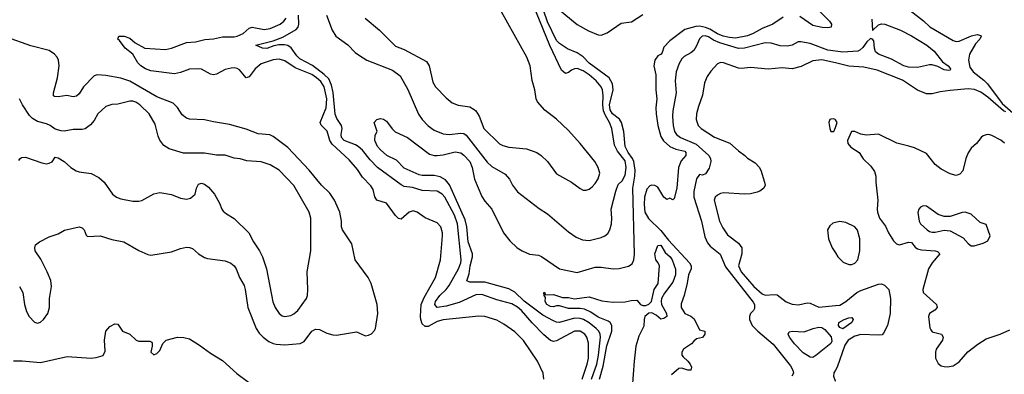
# Model space of a CAD drawing. Header units: inches. Extents: x 1552611 to 1694776, y 811966 to 917215.
# Tile 298 of 549: x 1614531 to 1621133, y 892442 to 894821. Entities that reach past the tile are written whole.
import ezdxf

# ---------------------------------------------------------------- set-up
doc = ezdxf.new("R2010")
doc.units = ezdxf.units.IN
doc.header["$MEASUREMENT"] = 0
doc.layers.add('B6819', color=7, linetype='Continuous')
doc.layers.add('B6829', color=7, linetype='Continuous')

msp = doc.modelspace()

# ---------------------------------------------------------------- linework, layer by layer
at = {"layer": 'B6819', "color": 5}
for points, elevation in [([(1616588.5, 894850), (1616625.5, 894750), (1616650, 894710.3), (1616732.2, 894652.2), (1616781.4, 894601.4), (1616810, 894579.2), (1616858.4, 894550), (1617030, 894482.2), (1617083, 894443), (1617132.9, 894352.9), (1617205.8, 894185.8), (1617230.2, 894150.2), (1617270, 894107.9), (1617310, 894078.6), (1617370, 894055), (1617410, 894049.4), (1617490, 894059.8), (1617510, 894056), (1617525.7, 894045.7), (1617664.5, 893864.5), (1617696.2, 893836.2), (1617785.2, 893785.2), (1617814.9, 893750), (1617835.3, 893710), (1617870, 893666.4), (1618013.3, 893553.3), (1618070, 893518.4), (1618210, 893397.6), (1618262.6, 893362.6), (1618304.5, 893344.5), (1618350, 893339), (1618430, 893359.6), (1618454.5, 893370), (1618474.5, 893385.5), (1618488.8, 893411.2), (1618498.5, 893450), (1618501.5, 893490), (1618497.2, 893550), (1618527.1, 893670), (1618544.2, 893715.8), (1618570, 893739.6), (1618590, 893778.4), (1618596.7, 893830), (1618590, 893873.2), (1618538.9, 893938.9), (1618518.8, 893978.8), (1618501.6, 894090), (1618486.7, 894130), (1618458, 894178), (1618446.4, 894210), (1618440.1, 894250), (1618443.4, 894310), (1618438.7, 894350), (1618430, 894370.6), (1618395.8, 894410), (1618350, 894450.4), (1618310, 894477), (1618270, 894492.1), (1618250, 894491.8), (1618230, 894482.4), (1618210, 894465.8), (1618190, 894459.9), (1618162.8, 894482.8), (1618086.7, 894646.7), (1617906.8, 895086.8)], 860), ([(1616848.5, 894830), (1616943.7, 894750), (1617050, 894643.5), (1617110, 894619.8), (1617259.5, 894539.5), (1617277.4, 894510), (1617300.9, 894400.9), (1617319.5, 894370), (1617390, 894296), (1617430, 894263.1), (1617470, 894246.7), (1617550, 894236.5), (1617579, 894219), (1617590, 894208.9), (1617612.3, 894172.3), (1617643.5, 894090), (1617748.8, 893988.8), (1617770, 893976.5), (1617810, 893965.2), (1617930, 893953.8), (1617998, 893930), (1618028.4, 893908.4), (1618069.3, 893869.3), (1618130, 893786.4), (1618230, 893731.7), (1618290, 893687), (1618310, 893678), (1618330, 893676), (1618350, 893683.6), (1618370, 893698.3), (1618390, 893721.7), (1618410, 893752.7), (1618419.8, 893790), (1618410.8, 893830), (1618386.8, 893870), (1618288.8, 893990), (1618210, 894076.2), (1618130, 894154), (1618053.1, 894213.1), (1618003.5, 894270), (1617994.2, 894290), (1617985.3, 894350), (1617967.5, 894412.5), (1617954.3, 894510), (1617931.7, 894570), (1617719.9, 894950)], 880), ([(1618365.2, 892410), (1618399.7, 892510), (1618412.5, 892570), (1618424.5, 892690), (1618422, 892710), (1618413.2, 892730), (1618396.2, 892750), (1618350, 892787.7), (1618311.2, 892810), (1618290, 892816.2), (1618250, 892817.2), (1618150, 892789.9), (1618130, 892791.1), (1618110, 892800.2), (1618038.3, 892838.3), (1617913.4, 892933.4), (1617850, 892992.8), (1617810, 893014.3), (1617650, 893060.9), (1617550, 893060.5), (1617530, 893068.2), (1617545.4, 893114.6), (1617550.7, 893170), (1617566.8, 893230), (1617567, 893250), (1617538, 893330), (1617528.9, 893430), (1617518.2, 893478.2), (1617412.6, 893712.6), (1617385.2, 893745.2), (1617350, 893766.1), (1617310, 893774.2), (1617230, 893775.9), (1617210, 893780.2), (1617110, 893825.6), (1617057.6, 893877.6), (1616993.8, 893910), (1616950, 893948.3), (1616930.8, 893970), (1616912.6, 894010), (1616914.8, 894045.2), (1616928.7, 894070), (1616908.4, 894131.6), (1616926, 894150), (1616950, 894157.3), (1616970, 894153), (1616990, 894139.3), (1617027.8, 894087.8), (1617049, 894069), (1617130.3, 894030), (1617278.4, 893918.4), (1617309.5, 893909.5), (1617330, 893909.5), (1617370, 893914.7), (1617450, 893934.7), (1617490, 893927.1), (1617510, 893912.2), (1617550, 893869.2), (1617566, 893830), (1617580.1, 893750), (1617630, 893633.4), (1617650, 893603.6), (1617697.2, 893550), (1617774.9, 893390), (1617816.8, 893336.8), (1617867.2, 893290), (1617901.1, 893270), (1617950, 893248.6), (1618010, 893240.2), (1618030, 893231.5), (1618150, 893150.3), (1618270, 893123.6), (1618390, 893159.7), (1618430, 893159.7), (1618510, 893149.4), (1618550, 893151), (1618612.5, 893167.5), (1618637.3, 893182.7), (1618649.9, 893210.1), (1618653.1, 893246.9), (1618641.8, 893690), (1618656, 893770), (1618657.6, 893810), (1618647.9, 893870), (1618640.4, 893890), (1618610, 893930.3), (1618590.5, 893970), (1618582.9, 894070), (1618567.2, 894130), (1618552.6, 894152.6), (1618505.8, 894190), (1618490, 894215.7), (1618486.6, 894250), (1618510.6, 894350), (1618506.4, 894390), (1618483.6, 894430), (1618350, 894529.2), (1618310, 894570.8), (1618270, 894597.3), (1618204.4, 894624.4), (1618150, 894660.4), (1618130, 894679.9), (1618070, 894805.9), (1618018.8, 894958.8)], 840), ([(1618090, 894935.5), (1618270, 894787.5), (1618345.7, 894745.7), (1618410, 894719), (1618430, 894716.1), (1618470, 894732.4), (1618563.7, 894796.3), (1618633.9, 894806.1), (1618710, 894854.7)], 840), ([(1619876, 894896), (1619960.7, 894810), (1619974, 894790), (1619971, 894770), (1619950, 894765.6), (1619912.1, 894767.9), (1619850, 894782), (1619761.2, 894841.2)], 840), ([(1618046, 892410), (1618040.5, 892450), (1618003.9, 892530), (1617910, 892668.3), (1617850, 892726.3), (1617778.1, 892778.1), (1617730, 892805.5), (1617650, 892829), (1617610, 892830.7), (1617370, 892808.2), (1617330, 892795.5), (1617270, 892761.3), (1617250, 892763.1), (1617230, 892780.3), (1617219.9, 892810), (1617218.7, 892830), (1617223.4, 892910), (1617242.6, 892957.4), (1617320.2, 893090), (1617353.1, 893210), (1617366.6, 893370), (1617366.2, 893390), (1617354.5, 893430), (1617330, 893457.4), (1617250, 893491.2), (1617195.6, 893530), (1617170, 893537.6), (1617142.4, 893530), (1617090, 893483.5), (1617070, 893486.6), (1617050, 893506.6), (1616990, 893588.7), (1616926.2, 893610), (1616912.9, 893632.9), (1616900.3, 893680.3), (1616885.5, 893705.5), (1616830, 893763.5), (1616796.5, 893816.5), (1616741, 893881), (1616625.6, 893985.6), (1616611.1, 894010), (1616592.5, 894072.5), (1616553, 894113), (1616546.5, 894130), (1616586.3, 894230), (1616589.9, 894290), (1616572.4, 894370), (1616550, 894404.9), (1616522, 894430), (1616490, 894452.3), (1616377.7, 894497.7), (1616310, 894543.9), (1616270, 894556.1), (1616230, 894551.5), (1616150, 894523.4), (1616110.1, 894490), (1616070, 894438), (1616050, 894429.7), (1616004.1, 894484.1), (1615990, 894492.5), (1615970, 894496.6), (1615950, 894496.2), (1615910, 894485.9), (1615850, 894455.7), (1615830, 894450.6), (1615810, 894455.9), (1615750, 894487.6), (1615731.6, 894491.6), (1615670, 894488.5), (1615610, 894465.2), (1615570, 894458.2), (1615410, 894476.3), (1615374, 894490), (1615343.8, 894510), (1615324.4, 894530), (1615290, 894588.7), (1615237.6, 894630), (1615201.4, 894681.4), (1615189.6, 894690.4), (1615195.3, 894710), (1615230.8, 894710), (1615270, 894696.8), (1615305.2, 894665.2), (1615370, 894630.2), (1615510, 894620.2), (1615550, 894629.3), (1615650, 894667.1), (1615710, 894672.3), (1615772.2, 894687.8), (1615830, 894691.3), (1615890, 894705.4), (1615970, 894704.6), (1615990, 894709), (1616030, 894728.2), (1616070, 894764.1), (1616090, 894769.6), (1616170, 894754.9), (1616210, 894762.2), (1616278.4, 894790), (1616303.2, 894810), (1616317.3, 894830)], 880), ([(1618301.5, 892410), (1618336.4, 892510), (1618345.2, 892550), (1618345.3, 892650), (1618333.2, 892690), (1618319.9, 892710), (1618290, 892731), (1618250.7, 892730), (1618130, 892665.2), (1618110, 892662.9), (1618090, 892669.1), (1618045.5, 892705.5), (1617967, 892787), (1617895.8, 892870), (1617870, 892891.9), (1617830, 892915), (1617730, 892942.1), (1617630, 892976.2), (1617590, 892974.7), (1617477, 892923), (1617390, 892898.9), (1617330, 892890.8), (1617315.2, 892910), (1617319.4, 892930), (1617347.4, 892970), (1617390.2, 893009.8), (1617410, 893036.6), (1617473.2, 893150), (1617488.4, 893190), (1617490.9, 893210), (1617466.6, 893450), (1617445.9, 893510), (1617380.8, 893630), (1617364.4, 893650), (1617330, 893669.9), (1617230, 893673.9), (1617164.3, 893695.7), (1617110, 893702.2), (1617090, 893713.5), (1616930, 893829.8), (1616881.1, 893881.1), (1616830, 893944.3), (1616801.7, 893970), (1616782, 893982), (1616706.1, 894010), (1616689.4, 894030), (1616686.9, 894050), (1616693.1, 894090), (1616688.3, 894110), (1616657.8, 894157.8), (1616646.9, 894186.9), (1616632.3, 894332.3), (1616622.3, 894382.3), (1616603.3, 894423.3), (1616573.4, 894453.4), (1616493.5, 894513.5), (1616410, 894558.6), (1616390, 894578.1), (1616350.6, 894630.6), (1616330, 894646.3), (1616307.5, 894652.5), (1616268.6, 894651.4), (1616235.2, 894644.8), (1616187.7, 894627.7), (1616159.3, 894630), (1616114, 894650), (1616230, 894679.5), (1616296.3, 894703.7), (1616385.8, 894754.2), (1616398.1, 894770), (1616403.4, 894790), (1616400.4, 894850)], 860), ([(1619650, 894837.8), (1619580.3, 894790), (1619510, 894761.7), (1619450, 894727.9), (1619410, 894713), (1619330, 894697), (1619290, 894700.1), (1619247.2, 894710), (1619210, 894726.4), (1619157.9, 894757.9), (1619130, 894767.6), (1619090, 894776.4), (1619064.7, 894775.3), (1618990, 894755.1), (1618890, 894678.8), (1618850, 894636.4), (1618839, 894601), (1618831, 894590), (1618810, 894578), (1618789.6, 894550), (1618783.3, 894510), (1618796.3, 894450), (1618797.2, 894350), (1618803, 894290), (1618797.3, 894230), (1618798.5, 894190), (1618810.6, 894110), (1618830, 894037.4), (1618846.9, 894006.9), (1618890.1, 893970.1), (1618930, 893951), (1618990, 893938.5), (1618998.3, 893930), (1618996.6, 893910), (1618967.2, 893872.8), (1618947.5, 893830), (1618936.9, 893690), (1618919.3, 893620.7), (1618910, 893613), (1618890, 893622.3), (1618870, 893613.6), (1618850.8, 893630.8), (1618810, 893696.2), (1618790, 893709), (1618770, 893711.1), (1618755.1, 893704.9), (1618736.7, 893683.3), (1618720.4, 893630), (1618718.3, 893581.7), (1618722.6, 893530), (1618747.1, 893487.1), (1618830, 893406.6), (1618882.1, 893342.1), (1619022.8, 893190), (1619032.1, 893170), (1619032.2, 893150), (1619015.3, 893110), (1619007.1, 893052.9), (1618987.4, 892970), (1618965.2, 892914.8), (1618966.5, 892890), (1618989.8, 892849.8), (1619030.8, 892830.8), (1619053.2, 892813.2), (1619090, 892740.7), (1619124.7, 892730), (1619124.7, 892710), (1619110, 892688.7), (1619070, 892679), (1619050, 892664), (1619034.6, 892645.4), (1618982.8, 892610), (1618970.8, 892590), (1618970.8, 892570), (1618978.5, 892558.5), (1619010.5, 892530.5), (1619026, 892510), (1619036, 892490), (1619032, 892470), (1619011, 892469), (1618970, 892482), (1618950, 892480.7), (1618901.4, 892438.6)], 840), ([(1614530, 893030.5), (1614552, 892990), (1614562.6, 892910), (1614576.3, 892863.7), (1614594, 892830), (1614630, 892790.4), (1614650, 892785.7), (1614670, 892792), (1614691.2, 892808.8), (1614719.2, 892850), (1614731.7, 892890), (1614730.7, 892950), (1614744.1, 893030), (1614739.4, 893070), (1614716.3, 893130), (1614673.8, 893213.8), (1614635.6, 893270), (1614631.8, 893290), (1614638, 893310), (1614664, 893330), (1614730, 893363), (1614790, 893383.8), (1614831.1, 893408.9), (1614930, 893430.2), (1614950, 893424.9), (1614963.7, 893410), (1614976.1, 893376.1), (1614986.6, 893366.6), (1615070, 893370.3), (1615150, 893346), (1615230, 893330.3), (1615330, 893272.3), (1615390, 893244.4), (1615410, 893241.6), (1615550, 893263.7), (1615610, 893285.7), (1615650, 893294.4), (1615670, 893292.7), (1615690, 893286), (1615730.2, 893250.2), (1615770, 893225.3), (1615790, 893218.9), (1615910, 893203.9), (1615947.3, 893187.3), (1615968.9, 893170), (1615982.7, 893150), (1616004.9, 893090), (1616036.7, 893036.7), (1616044.1, 893010), (1616060.2, 892890), (1616117.1, 892750), (1616137.4, 892717.4), (1616163.2, 892690), (1616201.7, 892661.7), (1616230, 892648.4), (1616250, 892643), (1616310, 892639), (1616412, 892648), (1616437.9, 892662.1), (1616489.1, 892730.9), (1616514.7, 892745.3), (1616542.4, 892742.4), (1616590, 892718.3), (1616630, 892705.8), (1616654.7, 892705.3), (1616790, 892726), (1616850, 892699.1), (1616870, 892704), (1616890, 892714), (1616910, 892734.8), (1616917.6, 892750), (1616932.9, 892850), (1616927.6, 892910), (1616888.3, 893050), (1616868, 893090), (1616779.8, 893210), (1616757.8, 893317.8), (1616695.1, 893410), (1616688.7, 893430), (1616687.8, 893470), (1616678.5, 893530), (1616642.5, 893610), (1616610, 893656.4), (1616554.8, 893710), (1616472.9, 893810), (1616330, 893963.9), (1616230, 894035.8), (1616207.4, 894047.4), (1616130, 894055.3), (1616050, 894085.3), (1615936.9, 894116.9), (1615830, 894134.2), (1615770, 894149.8), (1615670, 894153.7), (1615650, 894159.7), (1615621.5, 894181.5), (1615590, 894231.2), (1615560, 894260), (1615450, 894303.2), (1615270, 894407.4), (1615210, 894429.3), (1615110, 894445.9), (1615050, 894450.6), (1615030, 894442.9), (1614958.2, 894370), (1614930, 894322.3), (1614913.2, 894306.8), (1614890, 894303.9), (1614847, 894313), (1614790, 894302.4), (1614764.4, 894304.4), (1614758, 894310), (1614758.3, 894330), (1614784, 894430), (1614795.4, 894510), (1614791.7, 894548.3), (1614782.3, 894570), (1614764.2, 894590), (1614730, 894612.7), (1614605.1, 894645.1), (1614442.3, 894702.3)], 920), ([(1620000, 894608.8), (1619950, 894616), (1619830, 894660.4), (1619769.1, 894670.9), (1619750, 894670.9), (1619709.4, 894650.6), (1619676.6, 894643.4), (1619630, 894645.7), (1619570, 894663.4), (1619530, 894665.7), (1619390, 894628.4), (1619350, 894626.1), (1619225.1, 894665.1), (1619183.8, 894683.8), (1619150, 894705.6), (1619127, 894713), (1619107.2, 894710), (1619090, 894691.9), (1619070, 894645.4), (1619050, 894614.8), (1619030, 894597.6), (1618986.6, 894573.4), (1618970, 894557.4), (1618953.2, 894526.8), (1618933.4, 894470), (1618926.8, 894410), (1618932.6, 894330), (1618911.2, 894210), (1618908.5, 894170), (1618912.3, 894110), (1618921.3, 894070), (1618935, 894050), (1618961.6, 894030), (1619066.6, 893986.6), (1619152.7, 893910), (1619163.8, 893890), (1619165.5, 893870), (1619154.8, 893825.2), (1619130, 893786), (1619110, 893778), (1619090, 893782), (1619070, 893753.2), (1619050, 893668), (1619050.2, 893630), (1619102.3, 893470), (1619124.7, 893364.7), (1619143.3, 893323.3), (1619160.3, 893300.3), (1619227.6, 893247.6), (1619263.7, 893163.7), (1619450, 892926), (1619457.1, 892910), (1619456.9, 892883.1), (1619452, 892870), (1619432, 892850), (1619424.7, 892830), (1619424.7, 892810), (1619442.8, 892770), (1619479.1, 892730), (1619583.1, 892643.1), (1619699, 892499), (1619714.5, 892470), (1619718.6, 892450), (1619709, 892430)], 860), ([(1620000, 894530.3), (1619910, 894551.2), (1619850, 894545), (1619770, 894507), (1619710, 894491.6), (1619642.3, 894497.7), (1619550, 894488.9), (1619430, 894499.1), (1619370, 894492.7), (1619350, 894495.3), (1619250, 894530.6), (1619230, 894532.2), (1619210, 894524.5), (1619165.8, 894474.3), (1619140.8, 894439.2), (1619122.6, 894397.4), (1619110, 894313.2), (1619081.7, 894238.3), (1619069, 894190), (1619067.6, 894150), (1619080.8, 894110), (1619100.2, 894090), (1619190, 894031.8), (1619292.2, 893992.2), (1619350, 893939.8), (1619393.4, 893910), (1619410, 893890.7), (1619461.2, 893861.2), (1619490, 893830.4), (1619500.8, 893810), (1619525.2, 893730), (1619528.9, 893710), (1619520.3, 893690), (1619493.1, 893670), (1619476.4, 893663.6), (1619430, 893652.8), (1619390, 893649.4), (1619250, 893659), (1619230, 893654.5), (1619210, 893643.2), (1619193.9, 893630), (1619186.7, 893610), (1619222.2, 893470), (1619244.5, 893424.5), (1619277.7, 893377.7), (1619350, 893320.6), (1619372.2, 893290), (1619371.9, 893250), (1619351.4, 893170), (1619369.2, 893130), (1619453, 893030), (1619510, 892982.1), (1619530, 892973.7), (1619590, 892977.5), (1619610, 892974.4), (1619670, 892928.9), (1619710, 892912.6), (1619752.1, 892907.9), (1619810, 892921.5), (1619830, 892918.6), (1619890, 892891.8), (1620000, 892903.1)], 880), ([(1614524.8, 893875.2), (1614532.5, 893887.5), (1614544.5, 893895.5), (1614570, 893899.1), (1614679.5, 893859.5), (1614710, 893854.4), (1614730, 893857.1), (1614750, 893866.8), (1614770, 893898.8), (1614790, 893893.4), (1614830.2, 893870.2), (1614874.9, 893830), (1614910, 893807.2), (1614930, 893800.3), (1615010, 893788.7), (1615061.3, 893761.3), (1615098, 893730), (1615153, 893650), (1615180.7, 893630), (1615210, 893618.7), (1615290, 893602.4), (1615330, 893603), (1615350, 893608), (1615430, 893653), (1615470, 893660.4), (1615548.5, 893648.5), (1615610, 893623), (1615650, 893615.5), (1615676.3, 893623.7), (1615707.3, 893650), (1615717.4, 893690), (1615730, 893718), (1615750, 893723.8), (1615770, 893717.1), (1615796.7, 893696.7), (1615837.1, 893650), (1615870.4, 893590), (1615885.5, 893550), (1615896.2, 893536.2), (1615917.7, 893517.7), (1615970, 893486), (1616067.2, 893390), (1616099.6, 893330), (1616140.2, 893270), (1616160.2, 893230), (1616185.2, 893150), (1616228.4, 892928.4), (1616243.6, 892890), (1616270, 892850.4), (1616290, 892834), (1616310, 892829), (1616350, 892836), (1616370, 892846.3), (1616395.8, 892870), (1616454.3, 892950), (1616461.1, 892970), (1616464.2, 893010), (1616459.8, 893130), (1616483.2, 893270), (1616483.8, 893490), (1616471.7, 893530), (1616368.7, 893708.7), (1616270.4, 893810.4), (1616210, 893846), (1616150, 893867.8), (1616054.2, 893874.2), (1616010, 893886.2), (1615970, 893890.9), (1615910, 893912), (1615850, 893912.3), (1615770, 893926), (1615630, 893925.5), (1615533.3, 893953.3), (1615497.4, 893977.4), (1615471.8, 894011.8), (1615459.6, 894039.6), (1615439, 894119), (1615399.8, 894190), (1615337.6, 894250), (1615310, 894267.1), (1615290, 894273.5), (1615270, 894273.6), (1615190, 894253.6), (1615150, 894252.4), (1615110, 894237.7), (1615055.6, 894190), (1615030, 894145.1), (1615005.2, 894114.8), (1614970, 894088), (1614950, 894083), (1614890, 894082.9), (1614830, 894072), (1614810, 894074), (1614770, 894085.1), (1614736, 894110), (1614710, 894122.4), (1614650, 894138), (1614617.5, 894157.5), (1614597.9, 894177.9), (1614549.8, 894250), (1614529.9, 894289.9)], 940), ([(1620000, 894149.4), (1619999.7, 894150), (1619990, 894155), (1619970, 894154), (1619963.1, 894150), (1619956.5, 894130), (1619963.1, 894090), (1619970, 894070.8), (1619990, 894070.5), (1620000, 894098.4)], 920), ([(1620000, 893460.1), (1619983.5, 893456.5), (1619961.8, 893438.2), (1619947.2, 893410), (1619954.9, 893350), (1619979.1, 893290), (1620000, 893257.2)], 920), ([(1618417.8, 892410), (1618443.9, 892496.1), (1618467, 892633), (1618500.5, 892730), (1618501.1, 892770), (1618490, 892788.2), (1618477.8, 892797.8), (1618410, 892823.9), (1618359.5, 892859.5), (1618317.8, 892877.8), (1618290, 892882.6), (1618210, 892882.4), (1618150, 892901.6), (1618130, 892902), (1618110, 892895.1), (1618090, 892897), (1618066.6, 892910), (1618055.3, 892930), (1618056.4, 892956.4), (1618048, 892970), (1618046, 892990), (1618052, 892990), (1618054, 892974), (1618110, 892977.1), (1618170, 892957.6), (1618210, 892957.3), (1618250, 892948.5), (1618350, 892960.3), (1618435.2, 892935.3), (1618510, 892926.3), (1618590, 892928.5), (1618630, 892937), (1618670, 892938.7), (1618693.7, 892910), (1618710, 892903), (1618730, 892902.9), (1618750, 892912.8), (1618766.6, 892930), (1618784.2, 893010), (1618811.1, 893050), (1618820.7, 893170), (1618812, 893190), (1618795.6, 893210), (1618789.8, 893249.8), (1618810, 893306.8), (1618830, 893308), (1618858.8, 893258.8), (1618892.6, 893230), (1618905.7, 893210), (1618927.5, 893147.5), (1618928.5, 893110), (1618910, 893059.7), (1618854.4, 892985.6), (1618835.4, 892950), (1618831.5, 892931.5), (1618833.8, 892910), (1618868, 892850), (1618870.7, 892829.3), (1618850, 892816), (1618830, 892812), (1618799.1, 892839.1), (1618770, 892853.2), (1618748.3, 892851.7), (1618723, 892830), (1618717.3, 892810), (1618715.4, 892764.6), (1618681.6, 892698.4), (1618663, 892630), (1618650.8, 892530), (1618638.6, 892350)], 820), ([(1614490, 892531.9), (1614547.5, 892532.5), (1614670, 892520.8), (1614850, 892560.1), (1615010, 892551.1), (1615044.8, 892555.2), (1615090, 892568.7), (1615103.5, 892596.5), (1615100.9, 892670), (1615110, 892730.8), (1615136.6, 892763.4), (1615170, 892780.4), (1615190, 892777.6), (1615220.5, 892730), (1615270, 892710.2), (1615311.8, 892671.8), (1615330, 892664.5), (1615403.6, 892663.6), (1615416.4, 892656.4), (1615420.3, 892650), (1615419.6, 892630), (1615410.5, 892590), (1615430, 892572.7), (1615450, 892580.4), (1615470, 892601.6), (1615492, 892648), (1615513.2, 892670), (1615589.8, 892690.2), (1615630.8, 892689.2), (1615670, 892680.2), (1615738, 892638), (1615810, 892583.1), (1615890, 892533.6), (1615988.1, 892448.1), (1616064.7, 892390)], 880), ([(1620000, 892469.2), (1619989.2, 892450.8), (1619986.9, 892430), (1619998.9, 892398.9), (1620000, 892397.6)], 880)]:
    msp.add_lwpolyline(points, dxfattribs=dict(at, elevation=elevation))
at = {"layer": 'B6819', "color": 5, "elevation": 860}
msp.add_lwpolyline([(1619850, 892554.5), (1619830, 892557.4), (1619785, 892585), (1619726.6, 892646.6), (1619693.1, 892690), (1619682.6, 892710), (1619690, 892727.3), (1619709.8, 892730.2), (1619790, 892726.4), (1619852, 892750), (1619890, 892757.8), (1619910, 892754.7), (1619930, 892742.2), (1619972.3, 892692.3), (1619975.9, 892664.1), (1619970, 892649.4), (1619870, 892567.8)], close=True, dxfattribs=at)
at = {"layer": 'B6829', "color": 5}
for points, elevation in [([(1620501, 894881), (1620590, 894813.5), (1620632.4, 894772.4), (1620790, 894680.1), (1620810, 894673.9), (1620830, 894675.5), (1620912.4, 894712.4), (1620950, 894720.6), (1620974.6, 894714.6), (1620977.7, 894710), (1620969.2, 894690), (1620940.5, 894659.5), (1620899.2, 894590), (1620892.4, 894550), (1620902.6, 894502.6), (1620924.7, 894470), (1620995.2, 894415.2), (1621020.1, 894390), (1621118.7, 894258.7), (1621190, 894195.4)], 880), ([(1620243.4, 894823.4), (1620250, 894748.4), (1620290, 894785.5), (1620310, 894792), (1620330.8, 894790), (1620437.1, 894750), (1620510, 894712), (1620612.3, 894650), (1620662.4, 894610), (1620718.6, 894538.6), (1620756.3, 894510), (1620773, 894490), (1620770, 894482), (1620759.9, 894480.1), (1620730, 894483), (1620687.4, 894507.4), (1620650, 894517.2), (1620630, 894517.2), (1620550, 894499.1), (1620490, 894502.9), (1620459.5, 894510), (1620375.7, 894555.7), (1620290, 894589.4), (1620270, 894605), (1620261.7, 894630), (1620258.7, 894678.7), (1620249.8, 894689.8), (1620234.8, 894694.8), (1620210, 894672.3), (1620185.1, 894634.9), (1620163.7, 894616.3), (1620150, 894609.9), (1620050, 894601.7), (1620000, 894608.8)], 860), ([(1621142.6, 894202.6), (1621126.9, 894210), (1621021.6, 894301.6), (1620974.5, 894334.5), (1620931.9, 894351.9), (1620890, 894355.8), (1620770, 894345.5), (1620702.5, 894337.5), (1620650, 894323.8), (1620610, 894323.9), (1620550, 894347.8), (1620450, 894413.8), (1620281.3, 894481.3), (1620190, 894502.4), (1620090, 894509.3), (1620000, 894530.3)], 880), ([(1620000, 894098.4), (1620011.3, 894130), (1620000, 894149.4)], 920), ([(1621133, 893993), (1621110, 894013.1), (1621050, 894043.9), (1621029.7, 894049.7), (1621010, 894048.5), (1620990, 894040.4), (1620977, 894030), (1620947, 893990), (1620910, 893957.7), (1620890, 893927.6), (1620873.7, 893890), (1620854.2, 893805.8), (1620835.2, 893784.8), (1620810, 893776.4), (1620770, 893786.2), (1620710, 893818.2), (1620669.9, 893849.9), (1620610, 893923), (1620530, 893959.8), (1620493.1, 893973.1), (1620412.3, 893992.3), (1620290, 894053.1), (1620206, 894046), (1620170, 894052.1), (1620130, 894071.3), (1620108.8, 894070), (1620080.3, 894010), (1620082.6, 893990), (1620104.6, 893964.6), (1620159.3, 893930), (1620187, 893887), (1620238.2, 893838.2), (1620262.6, 893802.6), (1620271.6, 893770), (1620270.3, 893730), (1620284.9, 893610), (1620279.5, 893550), (1620283.1, 893530), (1620296.4, 893490), (1620335.2, 893435.2), (1620355.5, 893390), (1620390, 893338), (1620410, 893318), (1620430, 893310.2), (1620490, 893327.6), (1620510, 893324.8), (1620534.8, 893294.8), (1620550, 893284.2), (1620577.6, 893277.6), (1620669.5, 893269.5), (1620685.4, 893265.4), (1620699.6, 893250), (1620649.7, 893190.3), (1620624.2, 893150), (1620585.6, 893010), (1620589.2, 892990), (1620679.1, 892910), (1620683.2, 892890), (1620667.3, 892872.7), (1620632, 892850), (1620624.5, 892830), (1620632.4, 892752.4), (1620639.2, 892739.2), (1620650, 892727.7), (1620710.9, 892710.9), (1620723.7, 892690), (1620718, 892670), (1620675.8, 892610), (1620670.3, 892590), (1620670.3, 892550), (1620690, 892514.4), (1620710, 892499.6), (1620730, 892493.6), (1620751.4, 892491.4), (1620790, 892499.3), (1620830, 892525), (1620887.5, 892592.5), (1620955.2, 892644.8), (1621010, 892678.8), (1621105.2, 892710), (1621170, 892740.5)], 920), ([(1620000, 893257.2), (1620017.3, 893230), (1620053.3, 893193.3), (1620090, 893177.7), (1620110, 893178.2), (1620130, 893186.2), (1620150.5, 893210), (1620163.2, 893270), (1620163, 893350), (1620149.1, 893409.1), (1620130.7, 893430.7), (1620070, 893460.3), (1620030, 893466.6), (1620000, 893460.1)], 920), ([(1620000, 892903.1), (1620030, 892906.2), (1620070, 892929), (1620144.1, 892990), (1620170, 893003.6), (1620290, 893046), (1620310, 893049), (1620330, 893038.7), (1620359.3, 893010), (1620370.7, 892949.3), (1620366.4, 892850), (1620350, 892768.5), (1620323, 892717), (1620312.7, 892707.3), (1620290, 892703.6), (1620170, 892707.8), (1620130, 892698.5), (1620086.5, 892670), (1620062.8, 892637.2), (1620012.2, 892490), (1620000, 892469.2)], 880)]:
    msp.add_lwpolyline(points, dxfattribs=dict(at, elevation=elevation))
for points, elevation in [([(1620588.4, 893571.6), (1620570, 893562.7), (1620559.1, 893550), (1620552.5, 893527.5), (1620562, 893470), (1620570.5, 893450), (1620614.9, 893410), (1620630, 893400.3), (1620650, 893396), (1620670, 893395.6), (1620730, 893408), (1620770, 893403.1), (1620857.5, 893357.5), (1620890, 893319.1), (1620910, 893304), (1620930, 893304), (1620990, 893321), (1621022, 893338), (1621038, 893370), (1621010, 893446), (1620970, 893459), (1620910, 893516.3), (1620870, 893529.6), (1620850, 893527.6), (1620770, 893500.9), (1620730, 893499.5), (1620690, 893513.6), (1620610, 893569.5)], 940), ([(1620050, 892747.4), (1620030, 892755.6), (1620020.6, 892770), (1620022.4, 892790), (1620058, 892810), (1620090, 892821.1), (1620110, 892822.8), (1620119.1, 892810), (1620110.4, 892790)], 860)]:
    msp.add_lwpolyline(points, close=True, dxfattribs=dict(at, elevation=elevation))

doc.saveas('drawing.dxf')
